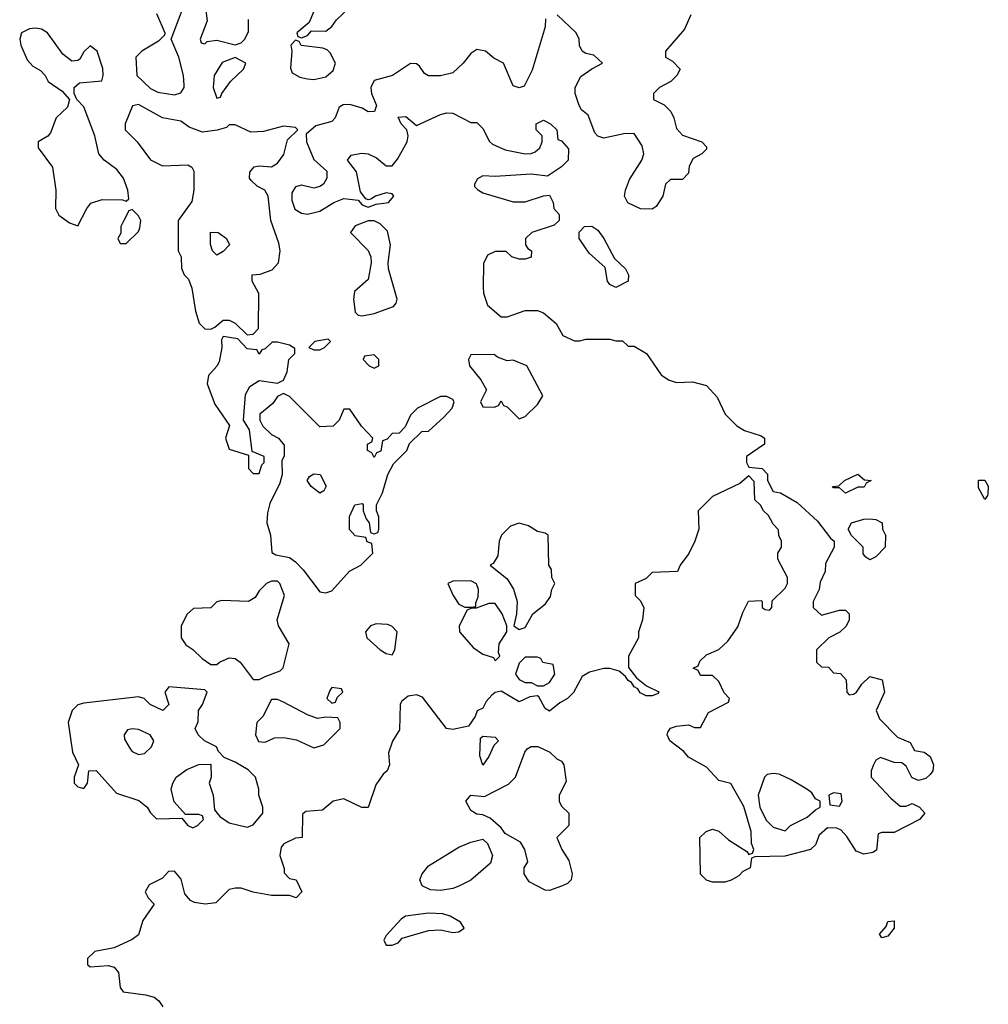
# Model space of a CAD drawing. Header units: inches. Extents: x 2380053 to 2584298, y 380219 to 546618.
# Tile 406 of 656: x 2546797 to 2550002, y 430758 to 434014. Entities that reach past the tile are written whole.
import ezdxf

# ---------------------------------------------------------------- set-up
doc = ezdxf.new("R2010")
doc.units = ezdxf.units.IN
doc.header["$MEASUREMENT"] = 0
doc.layers.add('C5443', color=7, linetype='Continuous')
doc.layers.add('C5453', color=7, linetype='Continuous')

msp = doc.modelspace()

# ---------------------------------------------------------------- linework, layer by layer
at = {"layer": 'C5443', "color": 2}
for points, elevation in [([(2547830, 434115.1), (2547810, 434113.2), (2547795.9, 434104.1), (2547755.3, 434004.7), (2547714, 433970), (2547718, 433958), (2547730, 433954), (2547750, 433962), (2547763.1, 433976.9), (2547810, 433976), (2547830, 433991), (2547846, 434014), (2547884, 434050), (2547889.2, 434070), (2547878.6, 434098.6), (2547852.1, 434112.1)], 38), ([(2546850, 433986), (2546830, 433983.6), (2546802.8, 433970), (2546797.3, 433950), (2546800.7, 433930), (2546821.6, 433881.6), (2546840.5, 433860.5), (2546866.4, 433846.4), (2546882, 433830), (2546892, 433810), (2546938, 433778), (2546962, 433750), (2546955.3, 433724.7), (2546918, 433690), (2546899.8, 433640.2), (2546890, 433628.7), (2546858, 433610), (2546858, 433590), (2546906.4, 433526.4), (2546917.3, 433450), (2546916, 433390), (2546927.3, 433367.3), (2546962, 433342), (2546990, 433332), (2547019, 433390), (2547032.7, 433407.3), (2547070, 433419.1), (2547138, 433418), (2547150, 433414), (2547158, 433422), (2547155.3, 433450), (2547141.2, 433490), (2547118.7, 433518.7), (2547077.2, 433550), (2547059.3, 433570), (2547046, 433630), (2547010, 433726), (2546986, 433750), (2546978, 433770), (2546978, 433790), (2546995.3, 433804.7), (2547068.7, 433811.3), (2547074, 433830), (2547072.7, 433852.7), (2547054, 433910), (2547030, 433928), (2547010, 433908), (2546996.3, 433883.7), (2546990, 433879), (2546970, 433877.2), (2546940.1, 433900.1), (2546889.4, 433970), (2546870, 433982.4)], 38), ([(2547710, 433946), (2547694, 433930), (2547698, 433910), (2547693.7, 433853.7), (2547698.8, 433838.8), (2547723.8, 433823.8), (2547750, 433818.4), (2547770, 433816.4), (2547810, 433825.5), (2547834.2, 433845.8), (2547842.7, 433870), (2547824.5, 433904.5), (2547814.8, 433914.8), (2547800.2, 433920.2), (2547728.7, 433928.7), (2547722, 433942)], 38), ([(2547510, 433888.7), (2547467.7, 433872.3), (2547441, 433830), (2547438, 433790), (2547450, 433754), (2547462, 433758), (2547466, 433770), (2547495.3, 433810), (2547538, 433850), (2547546, 433870)], 38), ([(2547190, 433734), (2547171, 433729), (2547146.8, 433670), (2547146, 433650), (2547186, 433610), (2547230.4, 433550.4), (2547270, 433530.7), (2547354, 433534), (2547366.4, 433526.4), (2547373.4, 433513.4), (2547373.4, 433450), (2547366.8, 433413.2), (2547322, 433350), (2547322, 433250), (2547332, 433230), (2547332.7, 433192.7), (2547342, 433170), (2547356, 433156), (2547366.4, 433126.4), (2547378.8, 433050), (2547391.2, 433011.1), (2547410, 432992), (2547430, 432991.3), (2547443.1, 432996.9), (2547470, 433021), (2547490, 433020.7), (2547510.4, 433010.4), (2547550, 432972), (2547570, 432974), (2547587.3, 432992.7), (2547588.8, 433108.9), (2547566, 433150), (2547566, 433170), (2547592.7, 433172.7), (2547632.9, 433187.1), (2547653.2, 433210), (2547659.3, 433250), (2547655.1, 433275.1), (2547628, 433350), (2547619, 433430), (2547608.7, 433450), (2547583.3, 433463.3), (2547562.7, 433482.7), (2547558, 433490), (2547559.3, 433510), (2547572.9, 433527.1), (2547589.1, 433530.9), (2547630, 433527.3), (2547650, 433539.1), (2547671.3, 433568.7), (2547683.7, 433616.3), (2547718, 433650), (2547710, 433658), (2547670, 433662), (2547604, 433644), (2547562, 433642), (2547510, 433666), (2547490, 433666), (2547482, 433658), (2547450.9, 433649.1), (2547402, 433642), (2547358.6, 433658.6), (2547330, 433678), (2547270, 433689.2)], 38), ([(2547170, 433386), (2547158, 433382), (2547142, 433350), (2547132, 433330), (2547132, 433308), (2547122, 433290), (2547130, 433274), (2547150, 433274), (2547190, 433314), (2547194.6, 433325.4), (2547198, 433350), (2547190, 433366)], 38), ([(2547950, 433349.2), (2547907.5, 433332.5), (2547892, 433310), (2547950, 433250.8), (2547959.1, 433230), (2547960.7, 433210), (2547950, 433155.3), (2547904.9, 433115.1), (2547902, 433090), (2547907.5, 433047.5), (2547916.9, 433036.9), (2547930, 433034.8), (2547970, 433042), (2548033.8, 433066.2), (2548043.2, 433076.8), (2548046.6, 433090), (2548018, 433190), (2548016, 433210), (2548024.5, 433270), (2548014.5, 433314.5), (2547990, 433339), (2547970, 433349)], 38), ([(2548770, 433128.7), (2548750, 433138), (2548742, 433150), (2548734.6, 433194.6), (2548681.5, 433241.5), (2548648, 433290), (2548648.4, 433311.6), (2548666, 433330), (2548690, 433331), (2548710, 433318), (2548730.5, 433290.5), (2548764.7, 433224.7), (2548802, 433190), (2548811.3, 433170), (2548810.9, 433149.1)], 38), ([(2547450, 433235.3), (2547435.3, 433250), (2547428.8, 433271.1), (2547428.7, 433311.3), (2547454, 433310), (2547482, 433290), (2547492, 433270), (2547470, 433248)], 38), ([(2547470, 432966), (2547464.7, 432955.3), (2547466, 432930), (2547457.1, 432882.9), (2547450, 432868), (2547422, 432838), (2547418, 432810), (2547442.5, 432742.5), (2547492, 432672), (2547478, 432630), (2547490, 432594), (2547554, 432574), (2547554, 432530), (2547570, 432514), (2547590, 432514), (2547598, 432542), (2547606, 432550), (2547606, 432570), (2547566, 432586), (2547558, 432658), (2547538, 432690), (2547544.8, 432775.2), (2547558.6, 432801.4), (2547590, 432821), (2547650, 432812), (2547670, 432822), (2547682, 432850), (2547688, 432890), (2547708, 432910), (2547707.3, 432927.3), (2547690, 432938), (2547650, 432948), (2547632.7, 432947.3), (2547610, 432926), (2547598, 432922), (2547590, 432908), (2547582, 432922), (2547550, 432926), (2547519, 432959)], 38), ([(2547818, 432958), (2547774, 432950), (2547754, 432930), (2547770, 432922), (2547790, 432922), (2547806, 432930), (2547826, 432950)], 38), ([(2547970, 432906), (2547938, 432902), (2547934, 432890), (2547954, 432870), (2547970, 432862), (2547986, 432870), (2547986, 432890)], 38), ([(2548367.3, 432907.3), (2548290, 432906), (2548282, 432890), (2548286, 432870), (2548323.5, 432823.5), (2548342, 432790), (2548322, 432750), (2548330, 432734), (2548367.3, 432732.7), (2548382, 432738), (2548390, 432754), (2548398, 432738), (2548410, 432734), (2548450, 432694), (2548470, 432702), (2548510, 432742), (2548528, 432770), (2548475.3, 432870), (2548430, 432888), (2548410, 432886), (2548378, 432898)], 38), ([(2547670, 432778), (2547650, 432768), (2547634.8, 432745.2), (2547592, 432710), (2547592, 432690), (2547602, 432670), (2547630, 432642), (2547654, 432630), (2547672.7, 432607.3), (2547672, 432572), (2547664.7, 432555.3), (2547666, 432510), (2547658, 432482), (2547625.4, 432414.6), (2547616.9, 432383.1), (2547614.8, 432350), (2547627.3, 432310), (2547632, 432252), (2547644.7, 432244.7), (2547690, 432236), (2547710, 432221), (2547735.2, 432195.2), (2547790, 432122.8), (2547810, 432118.8), (2547830, 432126), (2547888.8, 432191.1), (2547926, 432210), (2547966, 432250), (2547962, 432282), (2547947.3, 432287.3), (2547942, 432302), (2547907.3, 432307.3), (2547888.4, 432328.4), (2547888.8, 432371.1), (2547906, 432410), (2547930, 432414), (2547934, 432410), (2547934, 432390), (2547943.6, 432363.6), (2547954, 432350), (2547958, 432318), (2547970, 432314), (2547982, 432318), (2547986, 432330), (2547986, 432370), (2547978, 432390), (2547978, 432410), (2547998, 432450), (2548015.3, 432510), (2548034.6, 432545.4), (2548078, 432590), (2548087.3, 432612.7), (2548127.3, 432652.7), (2548150, 432654), (2548200.4, 432699.6), (2548228, 432730), (2548235.3, 432750), (2548230, 432758), (2548210, 432768), (2548190, 432768), (2548114, 432730), (2548090, 432706), (2548072.7, 432667.3), (2548052.7, 432647.3), (2548030, 432646), (2548012.7, 432627.3), (2547998, 432622), (2547992.7, 432587.3), (2547978, 432582), (2547970, 432566), (2547962, 432582), (2547948, 432590), (2547948, 432610), (2547962, 432618), (2547966, 432630), (2547928, 432670), (2547890, 432726), (2547870, 432726), (2547854, 432690), (2547834, 432670), (2547790, 432668), (2547690, 432768)], 38), ([(2547790, 432448.7), (2547762, 432470), (2547748.7, 432490), (2547756.4, 432503.6), (2547770, 432512), (2547792, 432510), (2547811.2, 432471.1), (2547803.6, 432456.4)], 38), ([(2549530, 432448), (2549510, 432466), (2549490, 432466), (2549486, 432470), (2549507.3, 432472.7), (2549526, 432490), (2549570, 432511.3), (2549592.7, 432492.7), (2549614, 432490), (2549598, 432482), (2549591.6, 432468.4), (2549570, 432468)], 38), ([(2548450, 432349), (2548420.7, 432339.3), (2548391, 432310), (2548384, 432290), (2548378.8, 432241.2), (2548363.6, 432216.4), (2548354, 432210), (2548410, 432164.7), (2548430.6, 432130.6), (2548442.8, 432090), (2548441, 432050), (2548432, 432010), (2548450, 431998), (2548470, 432004.7), (2548495.3, 432050), (2548537.2, 432082.8), (2548553.6, 432106.4), (2548558, 432130), (2548568, 432150), (2548558, 432170), (2548556.4, 432196.4), (2548548, 432210), (2548546, 432310), (2548536.4, 432316.4), (2548510, 432322), (2548480.2, 432340.2)], 38), ([(2549610, 432228), (2549596.4, 432236.4), (2549588.4, 432248.4), (2549588, 432270), (2549548.8, 432308.9), (2549538, 432330), (2549549.2, 432350.8), (2549590, 432362.8), (2549610, 432364), (2549630, 432361), (2549650.9, 432350.9), (2549652, 432330), (2549662, 432310), (2549661, 432270), (2549630, 432238)], 38), ([(2547650, 432158), (2547630, 432158), (2547614, 432150), (2547590, 432126), (2547576.9, 432103.1), (2547554, 432090), (2547466.4, 432093.6), (2547450, 432088.7), (2547430, 432069), (2547372.7, 432067.3), (2547351.6, 432048.4), (2547332, 432010), (2547332, 431970), (2547346.8, 431946.8), (2547370, 431932), (2547401.4, 431901.4), (2547430, 431882), (2547450, 431882), (2547458, 431890), (2547490, 431904), (2547510, 431902), (2547526.8, 431890), (2547570, 431832), (2547590, 431832), (2547610, 431842), (2547659, 431861), (2547668.8, 431871.1), (2547689, 431950), (2547653.2, 432010), (2547649, 432030), (2547674, 432110), (2547658, 432150)], 38), ([(2548290, 432159), (2548230, 432158), (2548214, 432150), (2548231.3, 432110), (2548250, 432082), (2548270, 432071.3), (2548290, 432072), (2548306, 432074), (2548306, 432086), (2548314.6, 432105.4), (2548315.3, 432130), (2548309, 432149)], 38), ([(2548370, 432084), (2548350, 432084), (2548308, 432068), (2548292, 432068), (2548278, 432062), (2548251.3, 432010), (2548252, 431990), (2548298, 431938), (2548330, 431916), (2548364.7, 431904.7), (2548370, 431894), (2548386, 431910), (2548382, 431922), (2548384, 431950), (2548408.7, 431990), (2548409, 432010), (2548394, 432050)], 38), ([(2547976.5, 432016.5), (2547958, 432010), (2547941, 431990), (2547946, 431970), (2547990, 431931), (2548010, 431918), (2548030, 431914), (2548038, 431930), (2548046, 431990), (2548028.4, 432008.4), (2548014.6, 432014.6)], 38), ([(2548510, 431906), (2548470, 431906), (2548450, 431886), (2548438, 431850), (2548450, 431832), (2548470, 431822), (2548490, 431822), (2548510, 431812), (2548530, 431812), (2548550, 431822), (2548568, 431850), (2548562, 431882), (2548528.4, 431888.4), (2548522, 431902)], 38), ([(2547291.3, 431808.7), (2547278, 431790), (2547291, 431750), (2547270.4, 431729.6), (2547228.7, 431750), (2547209.2, 431769.2), (2547190, 431775.3), (2547010, 431754), (2546990, 431748.7), (2546971.3, 431730), (2546958, 431690), (2546971.6, 431591.6), (2546992, 431550), (2546978, 431510), (2546978, 431490), (2546990, 431478), (2547010, 431472), (2547022, 431490), (2547026, 431530), (2547050, 431531), (2547117.1, 431457.1), (2547191.9, 431431.9), (2547218.8, 431410), (2547230, 431391.3), (2547250, 431371.3), (2547334, 431374), (2547354, 431350), (2547370, 431342), (2547386, 431350), (2547406, 431370), (2547402, 431382), (2547390, 431386), (2547346, 431386), (2547308.4, 431428.4), (2547299, 431470), (2547304, 431490), (2547315.3, 431510), (2547350, 431534.8), (2547390, 431551.3), (2547430, 431552), (2547431.3, 431510), (2547424.7, 431490), (2547438, 431450), (2547442, 431402), (2547459.6, 431379.6), (2547490, 431358), (2547550, 431344.7), (2547570, 431352), (2547602, 431390), (2547602, 431410), (2547589, 431450), (2547588.7, 431470), (2547578, 431510), (2547553.2, 431533.2), (2547510, 431559), (2547474, 431574), (2547454.6, 431594.6), (2547448, 431610), (2547409.1, 431629.1), (2547388, 431650), (2547378, 431670), (2547387.3, 431692.7), (2547388.7, 431730), (2547402, 431750), (2547418, 431790), (2547410, 431798)], 38), ([(2547830, 431806), (2547823.6, 431796.4), (2547814, 431770), (2547830, 431754), (2547842, 431758), (2547847.3, 431772.7), (2547866, 431790), (2547862, 431802)], 38), ([(2547650, 431766), (2547630, 431766), (2547602, 431710), (2547582, 431690), (2547578, 431650), (2547587.3, 431627.3), (2547610, 431624.7), (2547640.9, 431639.1), (2547670, 431640.5), (2547713.4, 431633.4), (2547770, 431606), (2547803.1, 431616.9), (2547858, 431670), (2547858, 431690), (2547850, 431706), (2547810, 431708), (2547783.1, 431703.1), (2547750, 431715.3), (2547670, 431758)], 38), ([(2547170, 431669.3), (2547154.4, 431665.6), (2547142.8, 431650), (2547144.5, 431635.5), (2547162.9, 431602.9), (2547170, 431594), (2547190, 431584), (2547210, 431587.7), (2547233.2, 431610), (2547241.2, 431630), (2547229.5, 431649.5), (2547190, 431666.6)], 42), ([(2548330, 431548.7), (2548320.2, 431580.2), (2548322, 431638), (2548330, 431644.7), (2548370, 431642), (2548382, 431630), (2548366, 431614), (2548350, 431578)], 38), ([(2548550, 431135.3), (2548536.4, 431136.4), (2548483.1, 431163.1), (2548466, 431190), (2548466, 431210), (2548478, 431230), (2548468.7, 431270), (2548454.6, 431294.6), (2548403.7, 431323.7), (2548390, 431342), (2548353.6, 431373.6), (2548330, 431385.2), (2548310, 431387), (2548290, 431399.3), (2548273.2, 431430), (2548289.5, 431450.5), (2548334.6, 431445.4), (2548414.2, 431485.8), (2548437.2, 431510), (2548468.4, 431591.6), (2548476.4, 431603.6), (2548489.1, 431610.9), (2548511.2, 431611.1), (2548551.6, 431591.6), (2548574, 431570), (2548590, 431562), (2548598, 431550), (2548605.4, 431494.6), (2548582, 431450), (2548582, 431430), (2548590, 431414), (2548614, 431390), (2548614, 431350), (2548574, 431310), (2548591.3, 431270), (2548613.7, 431233.7), (2548624.7, 431190), (2548622, 431170), (2548610, 431158), (2548590, 431148.7)], 38), ([(2549290, 431522), (2549270, 431518), (2549262, 431510), (2549241, 431450), (2549246, 431410), (2549267.5, 431367.5), (2549290, 431344.7), (2549330, 431332), (2549348, 431350), (2549403.1, 431376.9), (2549430, 431402), (2549446, 431410), (2549446, 431430), (2549430, 431438), (2549418, 431458), (2549402, 431470), (2549350, 431501.2), (2549310, 431519)], 38), ([(2549490, 431458), (2549474, 431450), (2549478, 431418), (2549510, 431414), (2549518, 431430), (2549514.6, 431454.6)], 38), ([(2548190, 431135.1), (2548156.6, 431136.6), (2548129, 431150), (2548121.2, 431170), (2548129, 431190), (2548150, 431216), (2548250, 431278), (2548290, 431294.9), (2548330, 431304.7), (2548344.7, 431290), (2548362, 431250), (2548355.3, 431224.7), (2548290, 431168.7), (2548250, 431149), (2548230, 431141.2)], 38), ([(2548150, 431059.5), (2548074, 431050), (2548059.6, 431040.4), (2548010, 430986), (2548002, 430970), (2548010, 430954), (2548030, 430954), (2548050, 430962), (2548063.1, 430976.9), (2548150, 431003), (2548190, 431004.9), (2548230, 430996), (2548250, 430998), (2548268, 431010), (2548255.3, 431030), (2548222, 431050), (2548197.2, 431057.2)], 42), ([(2549650, 430978), (2549642, 430990), (2549664, 431016), (2549670, 431032), (2549690, 431034), (2549690.7, 431010), (2549670, 430984)], 38)]:
    msp.add_lwpolyline(points, close=True, dxfattribs=dict(at, elevation=elevation))
at = {"layer": 'C5443', "color": 2, "elevation": 38}
for points in [[(2547250, 434034), (2547278, 433970), (2547276.9, 433963.1), (2547256.8, 433943.2), (2547202, 433910), (2547182, 433890), (2547184.7, 433830), (2547230, 433786), (2547254.4, 433774.4), (2547310, 433766), (2547330, 433772), (2547342, 433790), (2547342, 433798), (2547339, 433830), (2547324, 433890), (2547298, 433950), (2547340.2, 434059.8)], [(2547412, 434052), (2547418, 434010), (2547394, 433950), (2547398, 433938), (2547410, 433934), (2547418, 433942), (2547450, 433946), (2547510, 433931.3), (2547530, 433938), (2547542, 433950), (2547554.6, 433974.6), (2547554.6, 434014.6)], [(2549018, 434030), (2548997.3, 433982.7), (2548934, 433910), (2548934, 433890), (2548956.9, 433876.9), (2548982, 433850), (2548972, 433830), (2548952, 433810), (2548914, 433790), (2548894, 433770), (2548894, 433750), (2548930, 433732), (2548952, 433710), (2548962, 433690), (2548970, 433654), (2548990, 433632), (2549054, 433610), (2549070, 433594), (2549070, 433586), (2549054, 433570), (2549025.4, 433554.6), (2549012, 433530), (2549010, 433506), (2548990, 433486), (2548950, 433486), (2548934, 433470), (2548924.7, 433430), (2548903.6, 433396.4), (2548890, 433388), (2548851.6, 433388.4), (2548808.8, 433408.9), (2548798, 433430), (2548802, 433450), (2548814.6, 433485.4), (2548855.3, 433550), (2548862, 433570), (2548856.5, 433596.5), (2548830, 433638), (2548796.4, 433636.4), (2548730, 433622), (2548710, 433628.7), (2548700.2, 433640.2), (2548678, 433698), (2548656.4, 433716.4), (2548648, 433730), (2548635.3, 433770), (2548635.3, 433790), (2548653.6, 433826.4), (2548690, 433852), (2548726, 433870), (2548696.4, 433896.4), (2548670, 433902), (2548658, 433910), (2548649.1, 433929.1), (2548648.7, 433950), (2548638, 433970), (2548575.3, 434030)], [(2548536.9, 434016.9), (2548536, 433990), (2548493.2, 433846.8), (2548466, 433794), (2548450, 433789), (2548430, 433795.3), (2548398, 433870), (2548366.3, 433886.3), (2548338, 433910), (2548310, 433915.3), (2548290, 433902), (2548264.7, 433870), (2548230, 433838), (2548190, 433828), (2548150, 433828.7), (2548136.4, 433836.4), (2548120.4, 433860.4), (2548110, 433868), (2548090, 433869), (2548030.7, 433829.3), (2547970, 433812.7), (2547958.8, 433790), (2547961, 433770), (2547978, 433730), (2547971.3, 433710), (2547950, 433709.4), (2547930, 433721.2), (2547890, 433733.2), (2547867.5, 433732.5), (2547854.8, 433725.2), (2547840.7, 433690), (2547830, 433677.2), (2547776.9, 433663.1), (2547744.7, 433635.3), (2547746, 433610), (2547770, 433552), (2547813.7, 433513.7), (2547813.4, 433490), (2547802.8, 433470), (2547790, 433462), (2547770, 433457), (2547730, 433466.6), (2547710, 433461.2), (2547698, 433442), (2547697.5, 433417.5), (2547707.9, 433387.9), (2547730, 433374), (2547750, 433370.6), (2547790, 433380.5), (2547837.2, 433410), (2547870, 433423), (2547916.9, 433416.9), (2547930, 433402), (2547950, 433394), (2547976.4, 433403.6), (2548018, 433410), (2548035.3, 433430), (2548030, 433438), (2548010, 433442), (2547974, 433430), (2547959.6, 433420.4), (2547950, 433418), (2547942, 433422), (2547925.2, 433445.2), (2547911.2, 433511.2), (2547882, 433550), (2547893.6, 433566.4), (2547927.7, 433572.3), (2547950, 433570.4), (2547977.6, 433557.6), (2548010, 433530.8), (2548030, 433531), (2548047.2, 433552.8), (2548079.3, 433610), (2548082.7, 433630), (2548078, 433650), (2548059, 433670), (2548050, 433692), (2548074.4, 433694.4), (2548110, 433664.7), (2548190, 433701), (2548210, 433706), (2548230, 433704.7), (2548290, 433674), (2548310, 433674), (2548330, 433654), (2548351.2, 433611.1), (2548362, 433602), (2548404, 433584), (2548470, 433571), (2548490, 433571.3), (2548503.1, 433576.9), (2548518, 433590), (2548526, 433610), (2548526, 433630), (2548506, 433650), (2548506, 433670), (2548530, 433682), (2548554, 433670), (2548574, 433650), (2548578, 433618), (2548590, 433614), (2548612.7, 433587.3), (2548612, 433550), (2548590, 433528), (2548543.6, 433496.4), (2548490, 433502.7), (2548370, 433495.3), (2548330, 433498), (2548312, 433488), (2548302, 433470), (2548302, 433462), (2548312, 433452), (2548330, 433442), (2548430, 433411.3), (2548470, 433411.3), (2548530, 433432), (2548550, 433434), (2548562, 433410), (2548564.7, 433390), (2548582, 433370), (2548582, 433350), (2548565.4, 433334.6), (2548491.3, 433310), (2548471.3, 433290), (2548471.3, 433270), (2548478, 433258), (2548491, 433250), (2548490, 433228.7), (2548470, 433222), (2548450, 433222), (2548426, 433230), (2548407.3, 433247.3), (2548370, 433248), (2548344.7, 433235.3), (2548331.6, 433208.4), (2548331, 433130), (2548331.3, 433110), (2548344.7, 433070), (2548390, 433031.3), (2548410, 433031.3), (2548470, 433052), (2548510, 433052), (2548530, 433044.7), (2548572, 433010), (2548594, 432970), (2548632.7, 432952.7), (2548650, 432952), (2548670, 432958), (2548750, 432958), (2548770, 432952), (2548792, 432952), (2548810, 432934), (2548830, 432934), (2548870.7, 432910.7), (2548919.6, 432839.6), (2548943.6, 432823.6), (2548970, 432814), (2549023.1, 432816.9), (2549070, 432804.7), (2549105.4, 432765.4), (2549131.3, 432710), (2549170, 432671.3), (2549195.3, 432655.3), (2549250, 432638), (2549262, 432630), (2549262, 432610), (2549202, 432570), (2549202, 432550), (2549210, 432534), (2549254, 432530), (2549271.6, 432511.6), (2549271.3, 432490), (2549290, 432454), (2549314, 432450), (2549370, 432418), (2549436.3, 432356.3), (2549479.6, 432299.6), (2549492, 432290), (2549492, 432270), (2549463.6, 432216.4), (2549462, 432190), (2549445.4, 432154.6), (2549442, 432130), (2549422, 432090), (2549422, 432070), (2549450, 432044.7), (2549510, 432062), (2549530, 432062), (2549542, 432050), (2549542, 432030), (2549531.2, 432008.9), (2549511.2, 431988.9), (2549474, 431970), (2549434, 431930), (2549434, 431890), (2549450, 431874), (2549472.7, 431872.7), (2549490, 431854), (2549512.7, 431852.7), (2549531.6, 431831.6), (2549534, 431790), (2549542, 431782), (2549556.4, 431783.6), (2549566, 431790), (2549583.1, 431816.9), (2549610, 431842), (2549651, 431831), (2549658.8, 431790), (2549631.3, 431730), (2549642, 431702), (2549701.4, 431641.4), (2549743.6, 431623.6), (2549758, 431598), (2549790, 431592), (2549810, 431578), (2549821, 431550), (2549818, 431530), (2549810, 431518), (2549795.3, 431504.7), (2549770, 431498), (2549748.8, 431508.9), (2549730, 431546), (2549716.4, 431556.4), (2549690, 431558), (2549645.4, 431574.6), (2549630, 431566), (2549622, 431550), (2549614, 431530), (2549614, 431510), (2549679.6, 431439.6), (2549710, 431414), (2549730, 431414), (2549750, 431422), (2549774, 431410), (2549792, 431390), (2549774, 431370), (2549690, 431326), (2549650, 431326), (2549638, 431322), (2549631.6, 431268.4), (2549619.6, 431260.4), (2549590, 431255.3), (2549564.7, 431264.7), (2549533.6, 431313.6), (2549514.6, 431334.6), (2549500.4, 431340.4), (2549470, 431342), (2549442, 431318), (2549430, 431286), (2549414, 431270), (2549328.4, 431248.4), (2549230, 431246), (2549218, 431242), (2549214, 431210), (2549190, 431198), (2549176.9, 431183.1), (2549151.6, 431168.4), (2549130, 431162), (2549090, 431162), (2549070, 431168.7), (2549049.3, 431189.3), (2549048, 431310), (2549068, 431330), (2549090, 431338), (2549110, 431331.3), (2549142, 431302), (2549203.6, 431263.6), (2549210, 431254), (2549222, 431258), (2549226, 431270), (2549218, 431290), (2549217.2, 431330), (2549192.9, 431412.9), (2549150, 431488), (2549110, 431498), (2549070, 431542), (2549010, 431575.3), (2548994.8, 431594.8), (2548948.7, 431630), (2548939, 431650), (2548941.2, 431658.8), (2548950, 431672), (2548970, 431678), (2549010, 431682), (2549030, 431674), (2549050, 431674), (2549076.4, 431723.6), (2549142, 431758), (2549146, 431770), (2549128.4, 431788.4), (2549110, 431826), (2549090, 431846), (2549050, 431846), (2549042, 431862), (2549026, 431870), (2549042, 431878), (2549047.3, 431892.7), (2549070, 431914), (2549110, 431932), (2549140.4, 431959.6), (2549173.6, 432006.4), (2549190, 432054), (2549208.8, 432091.1), (2549250, 432094), (2549254, 432090), (2549254, 432070), (2549263.6, 432063.6), (2549278, 432062), (2549286, 432070), (2549287.3, 432092.7), (2549330, 432134), (2549338, 432150), (2549338, 432170), (2549306, 432230), (2549306, 432250), (2549318, 432270), (2549318, 432290), (2549308.4, 432308.4), (2549307.3, 432327.3), (2549290, 432346), (2549274.6, 432374.6), (2549258, 432390), (2549248.4, 432408.4), (2549230, 432426), (2549227.3, 432487.3), (2549210, 432506), (2549179.8, 432480.2), (2549090, 432438), (2549042, 432390), (2549044.7, 432330), (2549031.3, 432290), (2549010.9, 432249.1), (2548982, 432210), (2548974, 432190), (2548890, 432186), (2548870, 432166), (2548834, 432150), (2548834, 432110), (2548850, 432094), (2548862, 432070), (2548858, 432030), (2548844.7, 431990), (2548844.7, 431970), (2548812, 431910), (2548811.6, 431871.6), (2548838, 431838), (2548871.2, 431811.1), (2548911.6, 431791.6), (2548910, 431786), (2548890, 431778), (2548870, 431778), (2548850, 431788.7), (2548842, 431802), (2548830, 431808.7), (2548822, 431822), (2548810, 431828.7), (2548802, 431842), (2548780.4, 431860.4), (2548750, 431869.2), (2548730, 431869.2), (2548682.8, 431857.2), (2548658, 431842), (2548630, 431789.2), (2548610, 431769.3), (2548584.5, 431755.5), (2548550, 431728), (2548536.4, 431736.4), (2548515.3, 431775.3), (2548510, 431778), (2548485.4, 431774.6), (2548450, 431759), (2548390, 431794), (2548370, 431789.2), (2548359.1, 431780.9), (2548340.7, 431759.3), (2548330, 431738), (2548311.3, 431728.7), (2548304.7, 431710), (2548282, 431678), (2548230, 431666.6), (2548209, 431670), (2548130, 431774), (2548110, 431781.2), (2548082.8, 431777.2), (2548060.7, 431759.3), (2548056, 431750), (2548054.4, 431665.6), (2548031.2, 431628.9), (2548018, 431590), (2548021, 431550), (2548013.4, 431530), (2548000.3, 431519.7), (2547975.4, 431484.6), (2547950, 431409), (2547928.8, 431408.9), (2547870, 431438), (2547834, 431430), (2547799.6, 431400.4), (2547743.6, 431396.4), (2547732.7, 431387.3), (2547732, 431310), (2547710, 431308), (2547671.2, 431288.9), (2547662, 431278), (2547658, 431250), (2547672.7, 431207.3), (2547672.7, 431192.7), (2547690, 431174), (2547712, 431170), (2547731.3, 431130), (2547712, 431110), (2547690, 431118), (2547630, 431118), (2547570, 431128.7), (2547530, 431142), (2547510, 431142), (2547490, 431138), (2547446.4, 431093.6), (2547410.7, 431089.3), (2547375.5, 431095.5), (2547362, 431102), (2547344.1, 431124.1), (2547331.7, 431171.7), (2547310, 431199), (2547290, 431198), (2547270, 431175.3), (2547226, 431154), (2547212, 431130), (2547222, 431110), (2547242, 431090), (2547204.9, 431035.1), (2547190, 430988.7), (2547170, 430973.2), (2547110, 430945.2), (2547046.4, 430933.6), (2547022, 430910), (2547022, 430890), (2547030, 430882), (2547090, 430887.3), (2547110, 430881), (2547124, 430864), (2547130, 430814), (2547139.6, 430799.6), (2547214, 430790), (2547242, 430782), (2547258, 430770), (2547271.3, 430750)], [(2550000, 432445.3), (2549999.6, 432440.4), (2549990, 432428), (2549970, 432466), (2549970, 432492), (2549990, 432492), (2550000, 432473.7)]]:
    msp.add_lwpolyline(points, dxfattribs=at)
at = {"layer": 'C5453', "color": 2, "elevation": 38}
msp.add_lwpolyline([(2550000, 432473.7), (2550002, 432470), (2550000, 432445.3)], dxfattribs=at)

doc.saveas('drawing.dxf')
